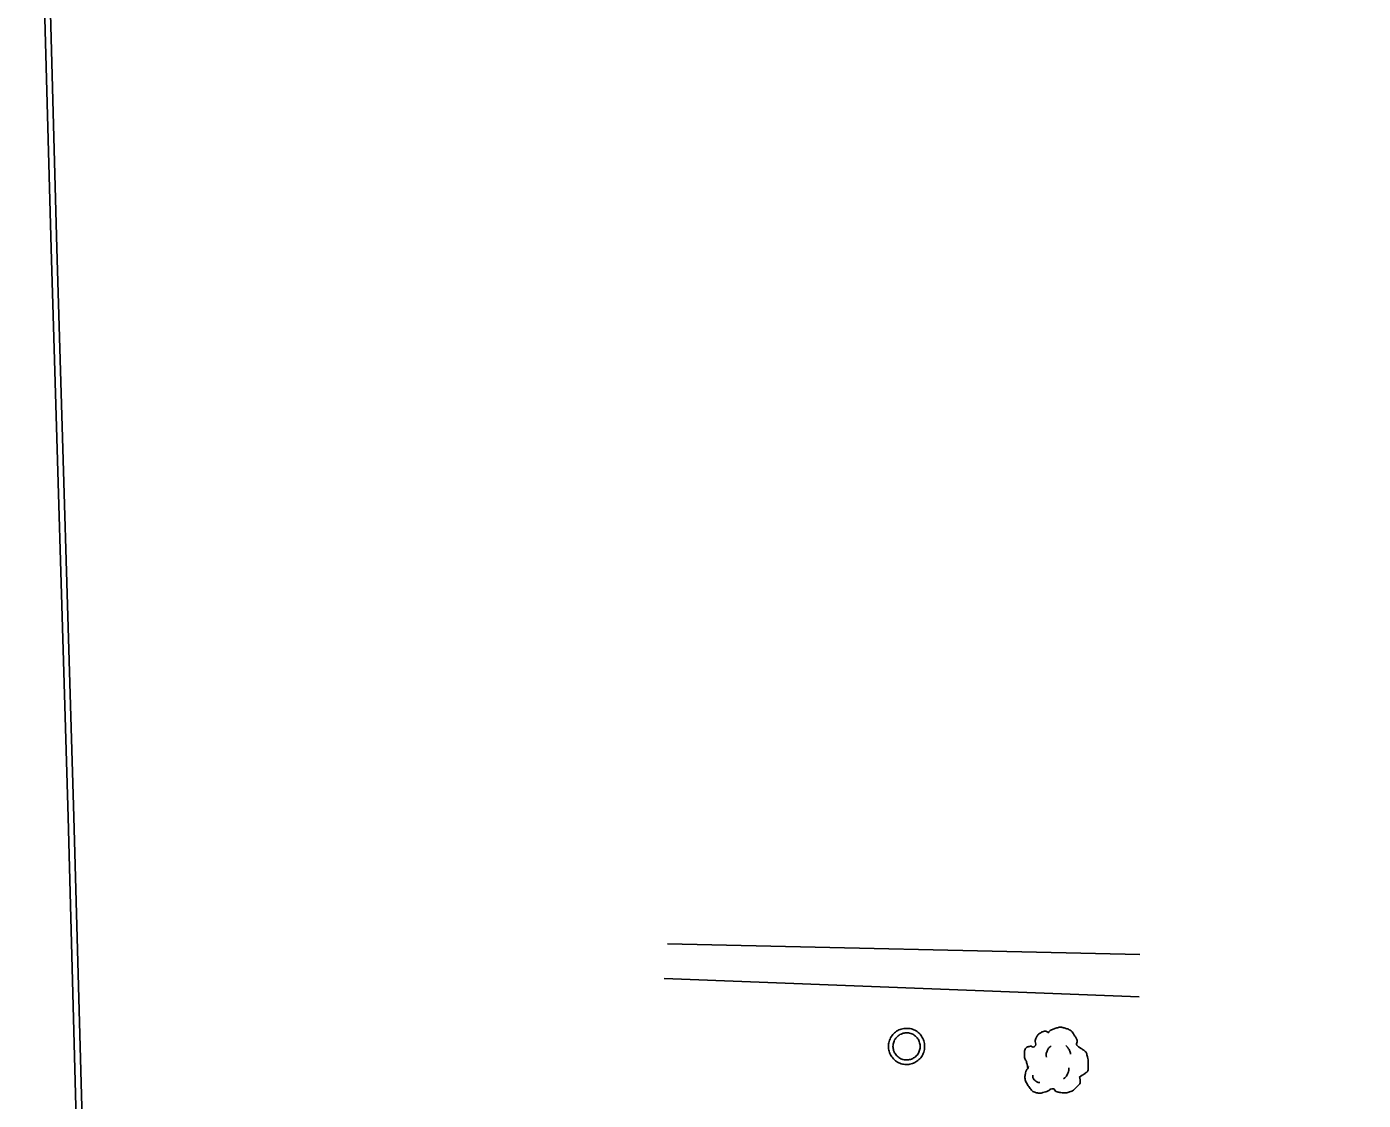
# Model space of a CAD drawing. Extents: x 2145380 to 2156929, y 139568 to 149130.
# Drawn here: x 2151004.3 to 2151142.3, y 141781.9 to 141892.7 of the extents above; entities that cross this region are included whole.
import ezdxf

# ---------------------------------------------------------------- set-up
doc = ezdxf.new("R2010")
doc.units = 0
for name, color, linetype in [('TOPO_Curb Back', 7, 'Continuous'), ('TOPO_Power Pole', 7, 'Continuous'), ('TOPO_Sign', 7, 'Continuous'), ('TOPO_Tree', 7, 'Continuous')]:
    doc.layers.add(name, color=color, linetype=linetype)

# ---------------------------------------------------------------- blocks, each defined once
blk = doc.blocks.new('TREE')
at = {"layer": 'TOPO_Tree'}
for points in [[(-14.07, -0.4), (-14.17, 0.5), (-14.37, 1.38), (-14.6, 2.25), (-14.84, 3.17), (-15.47, 3.96), (-15.66, 4.9), (-15.8, 5.59), (-15.71, 6.31), (-15.66, 7.01), (-15.6, 7.91), (-15.72, 8.8), (-15.13, 9.66), (-14.62, 10.42), (-13.76, 10.49), (-13.02, 10.72), (-12.18, 10.98), (-11.06, 10), (-10.37, 10.72), (-9.4, 11.74), (-10.29, 13.28), (-9.84, 14.42), (-9.56, 15.15), (-9.32, 15.89), (-8.78, 16.54), (-8.18, 17.26), (-7.5, 17.68), (-6.67, 18.13), (-6.14, 18.41), (-5.61, 18.61), (-5.08, 18.66), (-4.55, 18.71), (-4.02, 18.54), (-3.49, 18.13)], [(-3.49, 17.6), (-3.07, 18.27), (-2.58, 18.8), (-1.9, 19.19), (-1.05, 19.68), (-0.19, 19.96), (0.74, 20.24), (1.62, 20.51), (2.51, 20.82), (3.39, 20.77), (4.1, 20.73), (4.8, 20.47), (5.51, 20.24), (6.43, 19.95), (7.32, 19.73), (8.15, 19.19), (9.36, 18.4), (10.02, 17.21), (10.8, 16.01), (11.24, 15.33), (11.58, 14.62), (11.86, 13.89), (12.17, 13.08), (11.37, 12.02), (11.86, 11.25), (12, 11.03), (12.18, 10.86), (12.39, 10.72), (12.91, 10.35), (13.45, 10.02), (13.97, 9.66), (14.7, 9.16), (15.41, 8.68), (16.09, 8.07), (16.7, 7.53), (16.93, 6.73), (17.15, 5.95), (17.59, 4.38), (17.71, 2.77), (17.68, 1.19), (17.65, -0.25), (17.83, -2.22), (16.62, -3.04), (15.47, -3.83), (14.31, -4.58), (13.16, -5.35)], [(-4.21, 5.09), (-4.46, 6.09), (-4.3, 7.21), (-3.84, 8.21), (-3.33, 9.34), (-2.71, 10.27), (-1.64, 10.97)], [(5.89, 11.15), (6.5, 10.68), (6.96, 10.17), (7.36, 9.5), (7.93, 8.56), (8.31, 7.6), (8.46, 6.56)], [(13.16, -5.34), (13.25, -5.81), (13.36, -6.28), (13.45, -6.75), (13.76, -8.52), (12.24, -10.03), (10.8, -11.51), (9.98, -12.34), (9.13, -12.77), (8.15, -13.1), (5.97, -13.83), (3.32, -13.56), (1.27, -13.1), (0.49, -12.92), (-0.06, -11.44), (-0.84, -11.51), (-2.04, -11.61), (-3.28, -12.78), (-4.55, -13.1), (-6.06, -13.47), (-7.77, -14.03), (-9.31, -13.62), (-11.36, -13.09), (-12.84, -11.41), (-14.07, -9.39), (-15.32, -7.35), (-15.61, -5.13), (-15.13, -3.04), (-14.87, -1.89), (-13.91, -0.75), (-13.54, 0.13)], [(-11.38, -4.46), (-11.47, -5.41), (-11.03, -6.32), (-10.09, -7.22), (-9.3, -7.97), (-8.49, -8.26), (-7.7, -8.14)], [(4.79, -6.29), (5.71, -5.66), (6.3, -4.92), (6.81, -3.91), (7.36, -2.81), (7.63, -1.7), (7.54, -0.6)]]:
    blk.add_open_spline(points, degree=3, dxfattribs=at)

msp = doc.modelspace()

# ---------------------------------------------------------------- linework, layer by layer
at = {"layer": 'TOPO_Curb Back'}
for points in [[(2151004.31, 142065.31), (2151004.58, 142000.78), (2151005.05, 141934.89), (2151006.83, 141869.86), (2151008.57, 141811.17), (2151009.42, 141779.99), (2151009.48, 141773.07)], [(2151004.91, 142065.32), (2151005.18, 142000.79), (2151005.65, 141934.9), (2151007.43, 141869.88), (2151009.17, 141811.18), (2151010.02, 141780), (2151010.08, 141773.09)]]:
    msp.add_lwpolyline(points, dxfattribs=at)
at = {"layer": 'TOPO_Power Pole'}
for points in [[(2151093.27, 141787.5), (2151093.28, 141787.63), (2151093.29, 141787.76), (2151093.31, 141787.88), (2151093.35, 141788.01), (2151093.39, 141788.14), (2151093.44, 141788.26), (2151093.5, 141788.38), (2151093.56, 141788.5), (2151093.65, 141788.61), (2151093.72, 141788.71), (2151093.81, 141788.81), (2151093.91, 141788.9), (2151094.01, 141788.98), (2151094.12, 141789.06), (2151094.24, 141789.13), (2151094.36, 141789.19), (2151094.47, 141789.24), (2151094.6, 141789.28), (2151094.73, 141789.32), (2151094.86, 141789.34), (2151094.99, 141789.36), (2151095.12, 141789.36), (2151095.25, 141789.36), (2151095.38, 141789.35), (2151095.51, 141789.33), (2151095.64, 141789.3), (2151095.77, 141789.26), (2151095.89, 141789.21), (2151096.01, 141789.16), (2151096.13, 141789.09), (2151096.24, 141789.02), (2151096.34, 141788.94), (2151096.44, 141788.85), (2151096.53, 141788.76), (2151096.62, 141788.65), (2151096.69, 141788.54), (2151096.76, 141788.43), (2151096.83, 141788.32), (2151096.88, 141788.19), (2151096.93, 141788.07), (2151096.96, 141787.94), (2151096.99, 141787.81), (2151097.01, 141787.68), (2151097.01, 141787.55), (2151097.01, 141787.42), (2151097.01, 141787.29), (2151096.98, 141787.16), (2151096.96, 141787.03), (2151096.92, 141786.9), (2151096.87, 141786.78), (2151096.81, 141786.66), (2151096.76, 141786.54), (2151096.68, 141786.43), (2151096.6, 141786.32), (2151096.51, 141786.22), (2151096.42, 141786.13), (2151096.32, 141786.05), (2151096.21, 141785.96), (2151096.11, 141785.89), (2151095.99, 141785.83), (2151095.87, 141785.77), (2151095.75, 141785.72), (2151095.61, 141785.69), (2151095.49, 141785.66), (2151095.36, 141785.64), (2151095.23, 141785.63), (2151095.1, 141785.63), (2151094.97, 141785.64), (2151094.84, 141785.65), (2151094.71, 141785.68), (2151094.58, 141785.71), (2151094.46, 141785.76), (2151094.33, 141785.81), (2151094.21, 141785.88), (2151094.11, 141785.94), (2151094, 141786.02), (2151093.89, 141786.11), (2151093.8, 141786.2), (2151093.71, 141786.3), (2151093.63, 141786.41), (2151093.56, 141786.51), (2151093.49, 141786.62), (2151093.43, 141786.75), (2151093.38, 141786.87), (2151093.34, 141787), (2151093.31, 141787.12), (2151093.29, 141787.26), (2151093.28, 141787.39), (2151093.27, 141787.5)], [(2151093.74, 141787.5), (2151093.75, 141787.61), (2151093.76, 141787.72), (2151093.78, 141787.83), (2151093.82, 141787.94), (2151093.86, 141788.05), (2151093.91, 141788.16), (2151093.97, 141788.25), (2151094.03, 141788.35), (2151094.11, 141788.43), (2151094.19, 141788.51), (2151094.27, 141788.6), (2151094.37, 141788.66), (2151094.46, 141788.72), (2151094.57, 141788.77), (2151094.67, 141788.81), (2151094.78, 141788.85), (2151094.9, 141788.87), (2151095.01, 141788.9), (2151095.12, 141788.9), (2151095.23, 141788.9), (2151095.34, 141788.89), (2151095.46, 141788.86), (2151095.57, 141788.83), (2151095.67, 141788.79), (2151095.78, 141788.75), (2151095.88, 141788.69), (2151095.97, 141788.62), (2151096.07, 141788.55), (2151096.15, 141788.48), (2151096.22, 141788.39), (2151096.3, 141788.29), (2151096.36, 141788.2), (2151096.41, 141788.1), (2151096.46, 141787.99), (2151096.49, 141787.88), (2151096.52, 141787.77), (2151096.54, 141787.66), (2151096.55, 141787.55), (2151096.55, 141787.44), (2151096.54, 141787.33), (2151096.51, 141787.21), (2151096.49, 141787.1), (2151096.45, 141786.99), (2151096.41, 141786.89), (2151096.36, 141786.79), (2151096.29, 141786.69), (2151096.22, 141786.6), (2151096.14, 141786.51), (2151096.06, 141786.43), (2151095.97, 141786.36), (2151095.87, 141786.3), (2151095.78, 141786.24), (2151095.66, 141786.19), (2151095.56, 141786.16), (2151095.45, 141786.13), (2151095.34, 141786.11), (2151095.22, 141786.1), (2151095.12, 141786.1), (2151095, 141786.11), (2151094.89, 141786.12), (2151094.77, 141786.14), (2151094.66, 141786.18), (2151094.56, 141786.22), (2151094.46, 141786.27), (2151094.36, 141786.34), (2151094.27, 141786.41), (2151094.18, 141786.48), (2151094.1, 141786.56), (2151094.02, 141786.65), (2151093.96, 141786.75), (2151093.91, 141786.84), (2151093.86, 141786.95), (2151093.81, 141787.06), (2151093.78, 141787.17), (2151093.76, 141787.28), (2151093.75, 141787.39), (2151093.74, 141787.5)]]:
    msp.add_lwpolyline(points, dxfattribs=at)
at = {"layer": 'TOPO_Sign'}
for points in [[(2151119.24, 141796.98), (2151070.47, 141798.09)], [(2151070.13, 141794.52), (2151119.14, 141792.61)]]:
    msp.add_lwpolyline(points, dxfattribs=at)
at = {"layer": 'TOPO_Tree'}
msp.add_open_spline([(2151114.02, 142406.06), (2151114.62, 142405.59), (2151115.22, 142405.11), (2151115.82, 142404.64), (2151116.93, 142403.77), (2151118.07, 142402.95), (2151119.23, 142402.13), (2151120.28, 142401.39), (2151121.44, 142400.86), (2151122.67, 142400.46), (2151124.1, 142399.99), (2151125.54, 142399.74), (2151127.02, 142399.54), (2151127.98, 142399.41), (2151128.95, 142399.35), (2151129.92, 142399.33), (2151131.45, 142399.29), (2151133.01, 142399.17), (2151134.5, 142399.83), (2151137.2, 142401.01), (2151139.44, 142402.38), (2151141.88, 142403.71), (2151143.31, 142404.49), (2151144.62, 142405.41), (2151146.15, 142406.1), (2151147.28, 142406.6), (2151148.53, 142406.51), (2151149.74, 142406.63), (2151150.57, 142406.71), (2151151.41, 142406.87), (2151152.24, 142406.77), (2151153.3, 142406.65), (2151154.34, 142406.36), (2151155.4, 142406.18), (2151156.53, 142405.99), (2151157.67, 142405.85), (2151158.8, 142405.66), (2151159.7, 142405.51), (2151160.53, 142405.23), (2151161.32, 142404.64), (2151162.31, 142403.9), (2151162.9, 142402.92), (2151163.24, 142401.82), (2151163.72, 142400.29), (2151164.13, 142398.76), (2151164.38, 142397.19), (2151164.73, 142394.96), (2151165.01, 142392.72), (2151165.4, 142390.5), (2151165.73, 142388.67), (2151166.05, 142386.83), (2151166.39, 142385), (2151166.56, 142384.02), (2151166.8, 142383.05), (2151166.94, 142382.07), (2151167.1, 142380.97), (2151167.18, 142379.86), (2151167.3, 142378.76), (2151167.39, 142377.88), (2151167.07, 142376.98), (2151167.56, 142376.11), (2151168.05, 142375.22), (2151169.33, 142375.74), (2151170.23, 142375.63), (2151171.51, 142375.48), (2151172.78, 142375.2), (2151174.07, 142375.23), (2151176.03, 142375.28), (2151177.99, 142375.43), (2151179.96, 142375.56), (2151181.96, 142375.68), (2151183.95, 142375.88), (2151185.95, 142376), (2151186.87, 142376.05), (2151187.77, 142375.84), (2151188.67, 142375.5), (2151189.91, 142375.04), (2151190.97, 142374.41), (2151192.1, 142373.77), (2151194.02, 142372.71), (2151196.19, 142372.2), (2151197.44, 142370.12), (2151198.78, 142367.86), (2151197.86, 142365.45), (2151197.58, 142363.15), (2151197.07, 142358.9), (2151196.3, 142354.67), (2151195.84, 142350.42), (2151195.52, 142347.41), (2151195.3, 142344.35), (2151195.44, 142341.33), (2151195.54, 142339.07), (2151196.49, 142336.96), (2151197.46, 142334.82), (2151199.08, 142331.26), (2151200.56, 142327.68), (2151203.77, 142325.38), (2151204.52, 142324.83), (2151205.33, 142324.51), (2151206.15, 142324.17), (2151209.42, 142322.8), (2151212.84, 142321.86), (2151216.03, 142320.3), (2151218.75, 142318.97), (2151221.3, 142317.32), (2151223.88, 142315.74), (2151228.1, 142313.17), (2151231.91, 142309.84), (2151236.08, 142307.23), (2151236.86, 142306.74), (2151238.02, 142307.35), (2151238.81, 142306.83), (2151240.59, 142305.66), (2151242.12, 142304.13), (2151242.93, 142302.24), (2151244.05, 142299.62), (2151245.15, 142297.01), (2151246.26, 142294.4), (2151246.96, 142292.76), (2151247.67, 142291.15), (2151248.36, 142289.5), (2151249.08, 142287.8), (2151249.48, 142285.9), (2151249.41, 142284.11), (2151249.33, 142282.24), (2151248.76, 142280.39), (2151248.13, 142278.53), (2151247.64, 142277.05), (2151247.14, 142275.68), (2151246.37, 142274.33), (2151245.47, 142272.77), (2151244.39, 142271.39), (2151243.04, 142270.24), (2151241.51, 142268.93), (2151239.79, 142267.92), (2151238.26, 142266.65), (2151234.07, 142263.19), (2151229.71, 142259.93), (2151226.14, 142255.77), (2151223.5, 142252.7), (2151221.35, 142249.34), (2151219.08, 142246), (2151218.11, 142244.58), (2151216.99, 142243.24), (2151216.3, 142241.65), (2151215.88, 142240.7), (2151215.57, 142239.72), (2151215.23, 142238.74), (2151214.33, 142236.1), (2151213.43, 142233.46), (2151212.56, 142230.81), (2151211.65, 142228.08), (2151210.68, 142225.36), (2151210.08, 142222.55), (2151209.41, 142219.41), (2151208.93, 142216.23), (2151208.33, 142213.08), (2151207.71, 142209.8), (2151207.06, 142206.53), (2151206.4, 142203.26), (2151205.68, 142199.73), (2151204.5, 142196.27), (2151201.82, 142193.48), (2151196.18, 142187.59), (2151189.47, 142184.59), (2151182.56, 142181.34), (2151179.39, 142179.84), (2151176.01, 142178.85), (2151172.93, 142177.23), (2151169.65, 142175.51), (2151166.63, 142173.25), (2151163.44, 142171.39), (2151157.95, 142168.19), (2151151.36, 142168.85), (2151145.88, 142163.67), (2151140.18, 142158.27), (2151139.3, 142151.42), (2151138.99, 142144.93), (2151138.66, 142137.74), (2151144.89, 142130.47), (2151143.77, 142123.33), (2151142.64, 142116.13), (2151138.1, 142109.33), (2151137.48, 142101.91), (2151136.47, 142089.77), (2151135.46, 142077.63), (2151134.45, 142065.49), (2151136.25, 142056.57), (2151138.05, 142047.65), (2151139.85, 142038.74), (2151147.77, 142028.16), (2151155.69, 142017.57), (2151163.61, 142006.99), (2151166.64, 142003.56), (2151169.68, 142000.12), (2151172.71, 141996.68), (2151175.59, 141991.15), (2151178.47, 141985.62), (2151181.35, 141980.09), (2151183.9, 141966.8), (2151186.45, 141953.51), (2151189.01, 141940.22), (2151208.17, 141936.03), (2151227.33, 141931.84), (2151246.5, 141927.65), (2151277.93, 141923.33), (2151309.36, 141919.01), (2151340.79, 141914.69), (2151345.88, 141914.45), (2151350.98, 141914.22), (2151356.07, 141913.98), (2151364.69, 141902.72), (2151373.31, 141891.47), (2151381.93, 141880.21), (2151379.38, 141871.12), (2151376.82, 141862.02), (2151374.26, 141852.93), (2151372.44, 141844.23), (2151370.62, 141835.53), (2151368.8, 141826.84), (2151363.03, 141813.09), (2151357.26, 141799.34), (2151351.49, 141785.6), (2151341, 141784.5), (2151330.52, 141783.4), (2151320.03, 141782.3), (2151310.25, 141775.66), (2151300.47, 141769.02), (2151290.69, 141762.37), (2151266.64, 141764.47), (2151242.6, 141766.56), (2151218.55, 141768.65), (2151209.5, 141767.02), (2151200.46, 141765.4), (2151191.41, 141763.78), (2151188.46, 141758.42), (2151185.5, 141753.05), (2151182.55, 141747.69), (2151184.82, 141743.83), (2151187.09, 141739.96), (2151189.36, 141736.1), (2151192.81, 141734.02), (2151196.26, 141731.94), (2151199.7, 141729.85), (2151219.83, 141728.82), (2151239.95, 141727.78), (2151260.07, 141726.75), (2151285.92, 141727.22), (2151311.76, 141727.69), (2151337.6, 141728.17), (2151363.78, 141728.75), (2151389.95, 141729.34), (2151416.12, 141729.93), (2151428.67, 141730.9), (2151441.22, 141731.88), (2151453.77, 141732.85), (2151459.42, 141732.37), (2151465.06, 141731.9), (2151470.71, 141731.42)], degree=3, dxfattribs=at)

# ---------------------------------------------------------------- block references
at = {"layer": 'TOPO_Tree', "xscale": 0.19685000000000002, "yscale": 0.19685000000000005}
msp.add_blockref('TREE', (2151110.41, 141785.39), dxfattribs=at)

doc.saveas('drawing.dxf')
